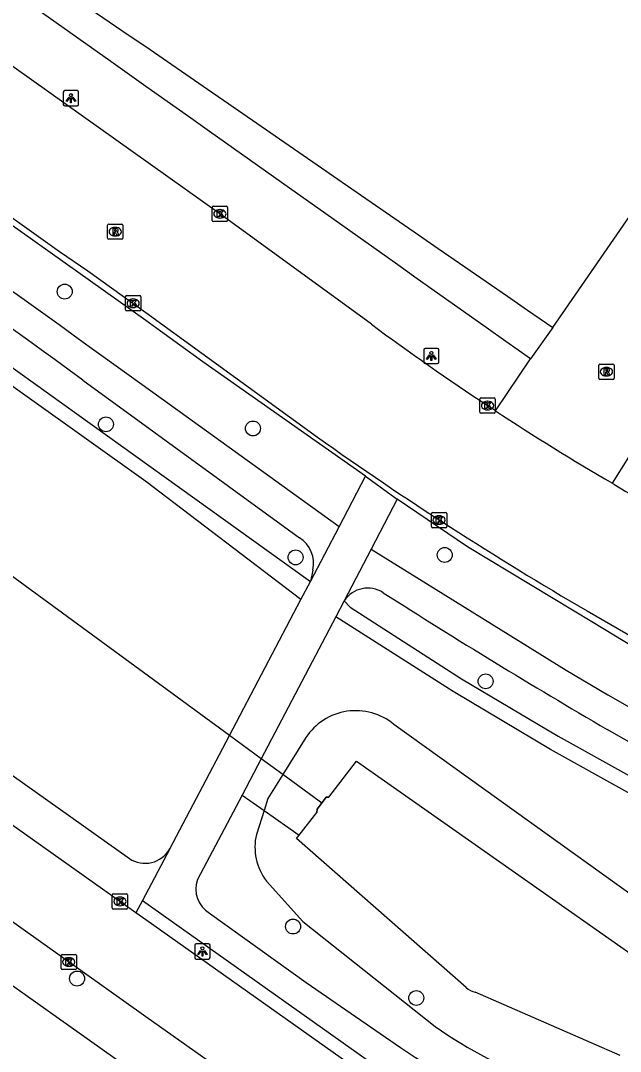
# Model space of a CAD drawing. Extents: x 162812 to 163818, y 381639 to 382470.
# Drawn here: x 162991.8 to 163031.1, y 382026.8 to 382094.3 of the extents above; entities that cross this region are included whole.
import ezdxf

# ---------------------------------------------------------------- set-up
doc = ezdxf.new("R2010")
doc.units = 0
for name, color, linetype in [('IMGEO_Boom', 7, 'Continuous'), ('IMGEO_Damwand', 7, 'Continuous'), ('IMGEO_Duiker', 7, 'Continuous'), ('IMGEO_Groenvoorziening', 7, 'Continuous'), ('IMGEO_Haag', 7, 'Continuous'), ('IMGEO_Kolk', 7, 'Continuous'), ('IMGEO_Lichtpunt', 7, 'Continuous'), ('IMGEO_Meer_plas_ven_vijver', 7, 'Continuous'), ('IMGEO_Oever', 7, 'Continuous'), ('IMGEO_Pand', 7, 'Continuous'), ('IMGEO_Rijbaan_lokaal_gesloten', 7, 'Continuous'), ('IMGEO_Rijbaan_lokaal_open', 7, 'Continuous'), ('IMGEO_Rioolput', 7, 'Continuous'), ('IMGEO_Voetpad_gesloten', 7, 'Continuous'), ('IMGEO_Voetpad_open', 7, 'Continuous')]:
    doc.layers.add(name, color=color, linetype=linetype)

msp = doc.modelspace()

# ---------------------------------------------------------------- linework, layer by layer
at = {"layer": 'IMGEO_Boom'}
for centre in [(162994.676, 382076.58), (162997.378, 382067.884), (163007.012, 382067.612), (163019.579, 382059.327), (163009.802, 382059.169), (163022.256, 382051.05), (163009.639, 382034.992), (162995.489, 382031.585), (163017.711, 382030.312)]:
    msp.add_circle(centre, 0.489, dxfattribs=at)
at = {"layer": 'IMGEO_Damwand'}
msp.add_lwpolyline([(163011.987, 382043.47), (163011.798, 382043.458), (163011.217, 382042.669), (163011.202, 382042.471)], dxfattribs=at)
at = {"layer": 'IMGEO_Duiker'}
for points in [[(163005.466, 382047.505), (162974.599, 382070.108), (162970.901, 382072.816), (162970.703, 382072.961)], [(163011.516, 382043.075), (163011.343, 382043.202), (163008.967, 382044.942), (163007.557, 382045.975), (163005.466, 382047.505)]]:
    msp.add_lwpolyline(points, dxfattribs=at)
at = {"layer": 'IMGEO_Groenvoorziening'}
for points in [[(163032.009, 382036.915), (163016.246, 382048.232)], [(163010.479, 382047.372), (163008.967, 382044.942), (163007.992, 382043.376), (163007.74, 382042.592)], [(163006.306, 382043.606), (163007.74, 382042.592)], [(163007.74, 382042.592), (163007.237, 382041.027)], [(163007.896, 382037.967), (163010.289, 382035.328), (163018.949, 382028.446)]]:
    msp.add_lwpolyline(points, dxfattribs=at)
for centre, radius, start, end in [((163013.75, 382045.206), 3.923, 50.4755, 146.48788), ((163010.802, 382040.194), 3.661, 166.84592, 217.46121), ((163036.076, 382052.746), 29.729, 234.82375, 250.22585)]:
    msp.add_arc(centre, radius, start, end, dxfattribs=at)
at = {"layer": 'IMGEO_Haag'}
for points in [[(163010.153, 382056.414), (163000, 382064.141), (162988.306, 382072.452), (162975.64, 382081.142), (162964.013, 382088.892), (162957.595, 382092.972), (162957.972, 382093.775)], [(162957.972, 382093.775), (162966.406, 382088.6), (162979.279, 382080.171), (163010.771, 382057.59)], [(163012.993, 382056.322), (163013.387, 382055.899), (163020.669, 382051.22), (163027.002, 382047.459), (163036.742, 382042.048), (163049.401, 382035.49)], [(163049.409, 382034.22), (163036.256, 382041.174), (163026.516, 382046.585), (163020.128, 382050.379), (163012.449, 382055.286)]]:
    msp.add_lwpolyline(points, dxfattribs=at)
at = {"layer": 'IMGEO_Kolk'}
for p, q in [((163004.345, 382081.243), (163004.345, 382082.095)), ((163004.42, 382082.169), (163005.272, 382082.169)), ((163005.346, 382082.095), (163005.346, 382081.243)), ((163004.833, 382081.949), (163004.858, 382081.949)), ((163005.272, 382081.169), (163004.42, 382081.169)), ((163004.856, 382081.389), (163004.831, 382081.389)), ((162998.66, 382075.388), (162998.66, 382076.24)), ((162998.735, 382076.314), (162999.587, 382076.314)), ((162999.148, 382076.094), (162999.173, 382076.094)), ((162999.661, 382076.24), (162999.661, 382075.388)), ((162999.171, 382075.534), (162999.146, 382075.534)), ((162999.587, 382075.314), (162998.735, 382075.314)), ((163021.881, 382068.686), (163021.881, 382069.538)), ((163021.956, 382069.612), (163022.808, 382069.612)), ((163022.369, 382069.392), (163022.394, 382069.392)), ((163022.882, 382069.538), (163022.882, 382068.686)), ((163022.808, 382068.612), (163021.956, 382068.612)), ((163022.392, 382068.832), (163022.367, 382068.832)), ((163018.703, 382061.188), (163018.703, 382062.04)), ((163018.778, 382062.114), (163019.63, 382062.114)), ((163019.191, 382061.894), (163019.216, 382061.894)), ((163019.704, 382062.04), (163019.704, 382061.188)), ((163019.214, 382061.334), (163019.189, 382061.334)), ((163019.63, 382061.114), (163018.778, 382061.114)), ((162997.795, 382036.209), (162997.795, 382037.061)), ((162997.87, 382037.135), (162998.722, 382037.135)), ((162998.283, 382036.915), (162998.308, 382036.915)), ((162998.796, 382037.061), (162998.796, 382036.209)), ((162998.306, 382036.355), (162998.281, 382036.355)), ((162998.722, 382036.135), (162997.87, 382036.135)), ((162994.438, 382032.244), (162994.438, 382033.096)), ((162994.513, 382033.17), (162995.365, 382033.17)), ((162994.926, 382032.95), (162994.951, 382032.95)), ((162995.439, 382033.096), (162995.439, 382032.244)), ((162995.365, 382032.17), (162994.513, 382032.17)), ((162994.949, 382032.39), (162994.924, 382032.39))]:
    msp.add_line(p, q, dxfattribs=at)
for points in [[(163004.345, 382081.243), (163004.345, 382082.095)], [(163004.42, 382082.169), (163005.272, 382082.169)], [(163005.346, 382082.095), (163005.346, 382081.243)], [(163004.666, 382081.869), (163004.789, 382081.869), (163004.789, 382081.718), (163004.919, 382081.869), (163005.083, 382081.869), (163004.937, 382081.718), (163005.09, 382081.469), (163004.938, 382081.469), (163004.853, 382081.633), (163004.789, 382081.566), (163004.789, 382081.469), (163004.666, 382081.469), (163004.666, 382081.869)], [(163005.272, 382081.169), (163004.42, 382081.169)], [(162998.66, 382075.388), (162998.66, 382076.24)], [(162998.735, 382076.314), (162999.587, 382076.314)], [(162998.981, 382076.014), (162999.104, 382076.014), (162999.104, 382075.863), (162999.234, 382076.014), (162999.398, 382076.014), (162999.252, 382075.863), (162999.405, 382075.614), (162999.253, 382075.614), (162999.168, 382075.778), (162999.104, 382075.711), (162999.104, 382075.614), (162998.981, 382075.614), (162998.981, 382076.014)], [(162999.661, 382076.24), (162999.661, 382075.388)], [(162999.587, 382075.314), (162998.735, 382075.314)], [(163021.881, 382068.686), (163021.881, 382069.538)], [(163021.956, 382069.612), (163022.808, 382069.612)], [(163022.202, 382069.312), (163022.325, 382069.312), (163022.325, 382069.161), (163022.455, 382069.312), (163022.619, 382069.312), (163022.473, 382069.161), (163022.626, 382068.912), (163022.474, 382068.912), (163022.389, 382069.076), (163022.325, 382069.009), (163022.325, 382068.912), (163022.202, 382068.912), (163022.202, 382069.312)], [(163022.882, 382069.538), (163022.882, 382068.686)], [(163022.808, 382068.612), (163021.956, 382068.612)], [(163018.703, 382061.188), (163018.703, 382062.04)], [(163018.778, 382062.114), (163019.63, 382062.114)], [(163019.704, 382062.04), (163019.704, 382061.188)], [(163019.024, 382061.814), (163019.147, 382061.814), (163019.147, 382061.663), (163019.277, 382061.814), (163019.441, 382061.814), (163019.295, 382061.663), (163019.448, 382061.414), (163019.296, 382061.414), (163019.211, 382061.578), (163019.147, 382061.511), (163019.147, 382061.414), (163019.024, 382061.414), (163019.024, 382061.814)], [(163019.63, 382061.114), (163018.778, 382061.114)], [(162997.795, 382036.209), (162997.795, 382037.061)], [(162997.87, 382037.135), (162998.722, 382037.135)], [(162998.796, 382037.061), (162998.796, 382036.209)], [(162998.116, 382036.835), (162998.239, 382036.835), (162998.239, 382036.684), (162998.369, 382036.835), (162998.533, 382036.835), (162998.387, 382036.684), (162998.54, 382036.435), (162998.388, 382036.435), (162998.303, 382036.599), (162998.239, 382036.532), (162998.239, 382036.435), (162998.116, 382036.435), (162998.116, 382036.835)], [(162998.722, 382036.135), (162997.87, 382036.135)], [(162994.438, 382032.244), (162994.438, 382033.096)], [(162994.513, 382033.17), (162995.365, 382033.17)], [(162994.759, 382032.87), (162994.882, 382032.87), (162994.882, 382032.719), (162995.012, 382032.87), (162995.176, 382032.87), (162995.03, 382032.719), (162995.183, 382032.47), (162995.031, 382032.47), (162994.946, 382032.634), (162994.882, 382032.567), (162994.882, 382032.47), (162994.759, 382032.47), (162994.759, 382032.87)], [(162995.439, 382033.096), (162995.439, 382032.244)], [(162995.365, 382032.17), (162994.513, 382032.17)]]:
    msp.add_lwpolyline(points, dxfattribs=at)
for centre, start, end in [((163004.422, 382082.093), 91.55205, 178.44795), ((163004.422, 382082.093), 91.55205, 178.44795), ((163005.27, 382082.093), 1.55205, 88.44795), ((163005.27, 382082.093), 1.55205, 88.44795), ((163004.422, 382081.245), 181.55205, 268.44795), ((163004.422, 382081.245), 181.55205, 268.44795), ((163005.27, 382081.245), 271.55205, 358.44795), ((163005.27, 382081.245), 271.55205, 358.44795), ((162998.737, 382076.238), 91.55205, 178.44795), ((162998.737, 382076.238), 91.55205, 178.44795), ((162999.585, 382076.238), 1.55205, 88.44795), ((162999.585, 382076.238), 1.55205, 88.44795), ((162998.737, 382075.39), 181.55205, 268.44795), ((162998.737, 382075.39), 181.55205, 268.44795), ((162999.585, 382075.39), 271.55205, 358.44795), ((162999.585, 382075.39), 271.55205, 358.44795), ((163021.958, 382069.536), 91.55205, 178.44795), ((163021.958, 382069.536), 91.55205, 178.44795), ((163022.806, 382069.536), 1.55205, 88.44795), ((163022.806, 382069.536), 1.55205, 88.44795), ((163021.958, 382068.688), 181.55205, 268.44795), ((163021.958, 382068.688), 181.55205, 268.44795), ((163022.806, 382068.688), 271.55205, 358.44795), ((163022.806, 382068.688), 271.55205, 358.44795), ((163018.78, 382062.038), 91.55205, 178.44795), ((163018.78, 382062.038), 91.55205, 178.44795), ((163019.628, 382062.038), 1.55205, 88.44795), ((163019.628, 382062.038), 1.55205, 88.44795), ((163018.78, 382061.19), 181.55205, 268.44795), ((163018.78, 382061.19), 181.55205, 268.44795), ((163019.628, 382061.19), 271.55205, 358.44795), ((163019.628, 382061.19), 271.55205, 358.44795), ((162997.872, 382037.059), 91.55205, 178.44795), ((162997.872, 382037.059), 91.55205, 178.44795), ((162998.72, 382037.059), 1.55205, 88.44795), ((162998.72, 382037.059), 1.55205, 88.44795), ((162997.872, 382036.211), 181.55205, 268.44795), ((162997.872, 382036.211), 181.55205, 268.44795), ((162998.72, 382036.211), 271.55205, 358.44795), ((162998.72, 382036.211), 271.55205, 358.44795), ((162994.515, 382033.094), 91.55205, 178.44795), ((162994.515, 382033.094), 91.55205, 178.44795), ((162995.363, 382033.094), 1.55205, 88.44795), ((162995.363, 382033.094), 1.55205, 88.44795), ((162994.515, 382032.246), 181.55205, 268.44795), ((162994.515, 382032.246), 181.55205, 268.44795), ((162995.363, 382032.246), 271.55205, 358.44795), ((162995.363, 382032.246), 271.55205, 358.44795)]:
    msp.add_arc(centre, 0.0765, start, end, dxfattribs=at)
for centre, major_axis, ratio, start_param, end_param in [((163004.832, 382081.669), (-0.387, 0.002), 0.722429, 4.712389, 7.853982), ((163004.857, 382081.669), (-0.39, 0.002), 0.717154, 1.570796, 4.712389), ((162999.147, 382075.814), (-0.387, 0.002), 0.722429, 4.712389, 7.853982), ((162999.172, 382075.814), (-0.39, 0.002), 0.717154, 1.570796, 4.712389), ((163022.368, 382069.112), (-0.387, 0.002), 0.722429, 4.712389, 7.853982), ((163022.393, 382069.112), (-0.39, 0.002), 0.717154, 1.570796, 4.712389), ((163019.19, 382061.614), (-0.387, 0.002), 0.722429, 4.712389, 7.853982), ((163019.215, 382061.614), (-0.39, 0.002), 0.717154, 1.570796, 4.712389), ((162998.282, 382036.635), (-0.387, 0.002), 0.722429, 4.712389, 7.853982), ((162998.307, 382036.635), (-0.39, 0.002), 0.717154, 1.570796, 4.712389), ((162994.925, 382032.67), (-0.387, 0.002), 0.722429, 4.712389, 7.853982), ((162994.95, 382032.67), (-0.39, 0.002), 0.717154, 1.570796, 4.712389)]:
    msp.add_ellipse(centre, major_axis=major_axis, ratio=ratio, start_param=start_param, end_param=end_param, dxfattribs=at)
at = {"layer": 'IMGEO_Lichtpunt'}
for p, q in [((162994.585, 382089.644), (162994.585, 382088.837)), ((162994.585, 382089.644), (162994.585, 382088.837)), ((162995.487, 382089.739), (162994.679, 382089.739)), ((162995.487, 382089.739), (162994.679, 382089.739)), ((162995.581, 382088.837), (162995.581, 382089.644)), ((162995.581, 382088.837), (162995.581, 382089.644)), ((162994.679, 382088.743), (162995.487, 382088.743)), ((162994.679, 382088.743), (162995.487, 382088.743)), ((163018.2, 382072.764), (163018.2, 382071.957)), ((163018.2, 382072.764), (163018.2, 382071.957)), ((163019.102, 382072.859), (163018.294, 382072.859)), ((163019.102, 382072.859), (163018.294, 382072.859)), ((163019.196, 382071.957), (163019.196, 382072.764)), ((163019.196, 382071.957), (163019.196, 382072.764)), ((163018.294, 382071.863), (163019.102, 382071.863)), ((163018.294, 382071.863), (163019.102, 382071.863)), ((163003.203, 382033.766), (163003.203, 382032.959)), ((163003.203, 382033.766), (163003.203, 382032.959)), ((163004.105, 382033.861), (163003.297, 382033.861)), ((163004.105, 382033.861), (163003.297, 382033.861)), ((163004.199, 382032.959), (163004.199, 382033.766)), ((163004.199, 382032.959), (163004.199, 382033.766)), ((163003.297, 382032.865), (163004.105, 382032.865)), ((163003.297, 382032.865), (163004.105, 382032.865))]:
    msp.add_line(p, q, dxfattribs=at)
for points in [[(162994.959, 382089.308), (162994.998, 382089.28), (162994.81, 382089.018), (162994.772, 382089.045), (162994.959, 382089.308)], [(162995.061, 382089.26), (162995.108, 382089.26), (162995.108, 382088.938), (162995.061, 382088.938), (162995.061, 382089.26)], [(162995.171, 382089.28), (162995.209, 382089.307), (162995.396, 382089.045), (162995.357, 382089.017), (162995.171, 382089.28)], [(163018.574, 382072.428), (163018.613, 382072.4), (163018.425, 382072.138), (163018.387, 382072.165), (163018.574, 382072.428)], [(163018.676, 382072.38), (163018.723, 382072.38), (163018.723, 382072.058), (163018.676, 382072.058), (163018.676, 382072.38)], [(163018.786, 382072.4), (163018.824, 382072.427), (163019.011, 382072.165), (163018.972, 382072.137), (163018.786, 382072.4)], [(163003.577, 382033.43), (163003.616, 382033.402), (163003.428, 382033.14), (163003.39, 382033.167), (163003.577, 382033.43)], [(163003.679, 382033.382), (163003.726, 382033.382), (163003.726, 382033.06), (163003.679, 382033.06), (163003.679, 382033.382)], [(163003.789, 382033.402), (163003.827, 382033.429), (163004.014, 382033.167), (163003.975, 382033.139), (163003.789, 382033.402)]]:
    msp.add_lwpolyline(points, dxfattribs=at)
for centre in [(162995.084, 382089.442), (163018.699, 382072.562), (163003.702, 382033.564)]:
    msp.add_circle(centre, 0.0994, dxfattribs=at)
for centre, start, end in [((162994.679, 382089.644), 90, 180), ((162994.679, 382089.644), 90, 180), ((162995.487, 382089.644), 0, 90), ((162995.487, 382089.644), 0, 90), ((162994.679, 382088.837), 180, 270), ((162994.679, 382088.837), 180, 270), ((162995.487, 382088.837), 270, 0), ((162995.487, 382088.837), 270, 360), ((163018.294, 382072.764), 90, 180), ((163018.294, 382072.764), 90, 180), ((163019.102, 382072.764), 0, 90), ((163019.102, 382072.764), 0, 90), ((163018.294, 382071.957), 180, 270), ((163018.294, 382071.957), 180, 270), ((163019.102, 382071.957), 270, 0), ((163019.102, 382071.957), 270, 360), ((163003.297, 382033.766), 90, 180), ((163003.297, 382033.766), 90, 180), ((163004.105, 382033.766), 0, 90), ((163004.105, 382033.766), 0, 90), ((163003.297, 382032.959), 180, 270), ((163003.297, 382032.959), 180, 270), ((163004.105, 382032.959), 270, 0), ((163004.105, 382032.959), 270, 360)]:
    msp.add_arc(centre, 0.0946, start, end, dxfattribs=at)
at = {"layer": 'IMGEO_Meer_plas_ven_vijver'}
for points in [[(163010.039, 382040.966), (163011.202, 382042.471), (163011.217, 382042.669), (163011.798, 382043.458), (163011.987, 382043.47), (163013.79, 382045.828), (163033.174, 382032.213)], [(163020.985, 382031.002), (163009.872, 382040.75), (163010.039, 382040.966)], [(163031.075, 382026.555), (163021.58, 382030.689)]]:
    msp.add_lwpolyline(points, dxfattribs=at)
msp.add_arc((163021.758, 382031.749), 1.075, 224.03102, 260.47572, dxfattribs=at)
at = {"layer": 'IMGEO_Oever'}
msp.add_lwpolyline([(163007.74, 382042.592), (163010.039, 382040.966)], dxfattribs=at)
at = {"layer": 'IMGEO_Pand'}
for points in [[(162992.421, 382097.804), (162998.894, 382093.347), (163000, 382092.62), (163004.022, 382089.843), (163005.42, 382088.878), (163011.222, 382084.874), (163012.58, 382083.936), (163017.853, 382080.297), (163019.145, 382079.406), (163023.691, 382076.267), (163024.996, 382075.367), (163026.665, 382074.215)], [(163026.665, 382074.215), (163041.132, 382095.175), (163042.017, 382096.457), (163051.707, 382093.075)]]:
    msp.add_lwpolyline(points, dxfattribs=at)
at = {"layer": 'IMGEO_Rijbaan_lokaal_gesloten'}
for points in [[(162962.144, 382100.432), (162963.466, 382099.749), (162967.331, 382097.547), (162971.846, 382094.694), (162978.168, 382090.53), (162980.505, 382088.959), (162983.831, 382086.727), (162988.435, 382083.403), (162994.327, 382079.209), (162996.195, 382077.928), (163000, 382075.218), (163011.231, 382067.05)], [(163014.769, 382074.441), (163004.846, 382081.669), (162989.071, 382092.875)], [(163022.9, 382068.77), (163022.641, 382068.941), (163022.382, 382069.112)], [(163030.648, 382063.968), (163030.604, 382063.994), (163030.56, 382064.019)], [(163028.918, 382055.659), (163034.955, 382052.168), (163050.014, 382044.011), (163063.5, 382037.077), (163108.02, 382014.523), (163116.873, 382009.768), (163125.34, 382004.935)]]:
    msp.add_lwpolyline(points, dxfattribs=at)
for centre, radius, start, end in [((163125.057, 382223.896), 185.742, 233.57507, 236.4419), ((163115.001, 382208.714), 167.532, 236.64983, 239.7329), ((163144.352, 382254.322), 229.765, 234.59318, 239.84113), ((163274.152, 382473.79), 476.706, 239.28246, 241.06694)]:
    msp.add_arc(centre, radius, start, end, dxfattribs=at)
at = {"layer": 'IMGEO_Rijbaan_lokaal_open'}
for points in [[(162999.338, 382035.896), (162980.876, 382048.976), (162972.946, 382054.612), (162964.986, 382060.117), (162957.956, 382065.153), (162955.06, 382067.225), (162953.532, 382068.186), (162947.68, 382072.11), (162941.476, 382076.103), (162935.644, 382079.686), (162923.06, 382087.554), (162918.151, 382090.703), (162915.515, 382092.326), (162915.051, 382092.68)], [(163026.665, 382074.215), (163025.201, 382072.163)], [(163022.9, 382068.77), (163025.201, 382072.163)], [(163030.56, 382064.019), (163032.699, 382067.446)], [(163087.644, 381967.002), (163041.126, 382000), (163000, 382029.075), (162986.475, 382038.685), (162978.206, 382044.6), (162971.264, 382049.436), (162965.988, 382053.161), (162963.554, 382054.88), (162962.384, 382055.718), (162958.651, 382058.394), (162951.212, 382063.853), (162951.044, 382063.961)], [(163017.878, 382022.758), (163000, 382035.427), (162999.338, 382035.896)]]:
    msp.add_lwpolyline(points, dxfattribs=at)
at = {"layer": 'IMGEO_Rioolput'}
for p, q in [((162997.487, 382080.076), (162997.487, 382080.928)), ((162997.562, 382081.002), (162998.414, 382081.002)), ((162997.975, 382080.782), (162998, 382080.782)), ((162998.488, 382080.928), (162998.488, 382080.076)), ((162997.998, 382080.222), (162997.973, 382080.222)), ((162998.414, 382080.002), (162997.562, 382080.002)), ((163029.671, 382070.903), (163029.671, 382071.755)), ((163029.746, 382071.829), (163030.598, 382071.829)), ((163030.159, 382071.609), (163030.184, 382071.609)), ((163030.672, 382071.755), (163030.672, 382070.903)), ((163030.598, 382070.829), (163029.746, 382070.829)), ((163030.182, 382071.049), (163030.157, 382071.049))]:
    msp.add_line(p, q, dxfattribs=at)
for points in [[(162997.487, 382080.076), (162997.487, 382080.928)], [(162997.562, 382081.002), (162998.414, 382081.002)], [(162998.488, 382080.928), (162998.488, 382080.076)], [(162998.076, 382080.7), (162997.824, 382080.702), (162997.824, 382080.302)], [(162997.824, 382080.302), (162997.948, 382080.302), (162997.948, 382080.464), (162997.959, 382080.464)], [(162998.002, 382080.621), (162997.948, 382080.621), (162997.948, 382080.54)], [(162997.948, 382080.54), (162998, 382080.54)], [(162998.006, 382080.435), (162998.077, 382080.302), (162998.217, 382080.302), (162998.152, 382080.428)], [(162998.414, 382080.002), (162997.562, 382080.002)], [(163029.671, 382070.903), (163029.671, 382071.755)], [(163029.746, 382071.829), (163030.598, 382071.829)], [(163030.26, 382071.527), (163030.008, 382071.529), (163030.008, 382071.129)], [(163030.008, 382071.129), (163030.132, 382071.129), (163030.132, 382071.291), (163030.143, 382071.291)], [(163030.186, 382071.448), (163030.132, 382071.448), (163030.132, 382071.367)], [(163030.132, 382071.367), (163030.184, 382071.367)], [(163030.672, 382071.755), (163030.672, 382070.903)], [(163030.598, 382070.829), (163029.746, 382070.829)], [(163030.19, 382071.262), (163030.261, 382071.129), (163030.401, 382071.129), (163030.336, 382071.255)]]:
    msp.add_lwpolyline(points, dxfattribs=at)
for centre, radius, start, end in [((162997.564, 382080.926), 0.0765, 91.55205, 178.44795), ((162997.564, 382080.926), 0.0765, 91.55205, 178.44795), ((162998.412, 382080.926), 0.0765, 1.55205, 88.44795), ((162998.412, 382080.926), 0.0765, 1.55205, 88.44795), ((162997.564, 382080.078), 0.0765, 181.55205, 268.44795), ((162997.564, 382080.078), 0.0765, 181.55205, 268.44795), ((162997.958, 382080.411), 0.0533, 26.02933, 88.69889), ((162997.984, 382080.729), 0.19, 274.7715, 282.96867), ((162998.008, 382080.525), 0.0964, 77.00612, 93.18647), ((162998.022, 382080.582), 0.0378, 276.66336, 79.67722), ((162998.075, 382080.59), 0.109, 350.36119, 89.41601), ((162998.073, 382080.59), 0.112, 277.58423, 350.98172), ((162998.057, 382080.375), 0.108, 29.51342, 73.79051), ((162998.412, 382080.078), 0.0765, 271.55205, 358.44795), ((162998.412, 382080.078), 0.0765, 271.55205, 358.44795), ((163029.748, 382071.753), 0.0765, 91.55205, 178.44795), ((163029.748, 382071.753), 0.0765, 91.55205, 178.44795), ((163030.142, 382071.238), 0.0533, 26.02933, 88.69889), ((163030.168, 382071.556), 0.19, 274.7715, 282.96867), ((163030.192, 382071.352), 0.0964, 77.00612, 93.18647), ((163030.206, 382071.409), 0.0378, 276.66336, 79.67722), ((163030.259, 382071.417), 0.109, 350.36119, 89.41601), ((163030.257, 382071.417), 0.112, 277.58423, 350.98172), ((163030.241, 382071.202), 0.108, 29.51342, 73.79051), ((163030.596, 382071.753), 0.0765, 1.55205, 88.44795), ((163030.596, 382071.753), 0.0765, 1.55205, 88.44795), ((163029.748, 382070.905), 0.0765, 181.55205, 268.44795), ((163029.748, 382070.905), 0.0765, 181.55205, 268.44795), ((163030.596, 382070.905), 0.0765, 271.55205, 358.44795), ((163030.596, 382070.905), 0.0765, 271.55205, 358.44795)]:
    msp.add_arc(centre, radius, start, end, dxfattribs=at)
for centre, major_axis, ratio, start_param, end_param in [((162997.974, 382080.502), (-0.387, 0.002), 0.722429, 4.712389, 7.853982), ((162997.999, 382080.502), (-0.39, 0.002), 0.717154, 1.570796, 4.712389), ((163030.158, 382071.329), (-0.387, 0.002), 0.722429, 4.712389, 7.853982), ((163030.183, 382071.329), (-0.39, 0.002), 0.717154, 1.570796, 4.712389)]:
    msp.add_ellipse(centre, major_axis=major_axis, ratio=ratio, start_param=start_param, end_param=end_param, dxfattribs=at)
at = {"layer": 'IMGEO_Voetpad_gesloten'}
for points in [[(163012.658, 382061.177), (163014.396, 382064.481)], [(163014.396, 382064.481), (163016.465, 382062.979)], [(163016.465, 382062.979), (163014.754, 382059.7)], [(163010.771, 382057.59), (163012.658, 382061.177)], [(163014.754, 382059.7), (163012.993, 382056.322)], [(163010.153, 382056.414), (163010.771, 382057.59)], [(163001.555, 382040.071), (163005.466, 382047.505), (163010.153, 382056.414)], [(163012.993, 382056.322), (163012.449, 382055.286)], [(163012.449, 382055.286), (163007.557, 382045.975), (163006.306, 382043.606)], [(163006.306, 382043.606), (163003.377, 382038.062)], [(163001.555, 382040.071), (162999.764, 382036.698)], [(162999.764, 382036.698), (163018.398, 382023.492), (163018.116, 382023.094)], [(163004.17, 382035.865), (163010.504, 382031.32), (163016.682, 382027.061)]]:
    msp.add_lwpolyline(points, dxfattribs=at)
for centre, radius, start, end in [((163005.089, 382037.438), 1.822, 159.97857, 239.7152), ((163030.965, 382047.624), 25.037, 235.21666, 249.38809)]:
    msp.add_arc(centre, radius, start, end, dxfattribs=at)
at = {"layer": 'IMGEO_Voetpad_open'}
for points in [[(163025.201, 382072.163), (163023.578, 382073.313), (163022.284, 382074.229), (163017.775, 382077.423), (163016.495, 382078.33), (163011.267, 382082.033), (163009.92, 382082.987), (163004.166, 382087.062), (163002.78, 382088.044), (163000, 382090.013), (162997.701, 382091.644), (162996.439, 382092.539), (162990.911, 382096.461), (162989.457, 382097.493), (162984.246, 382101.185), (162983.029, 382102.014), (162980.734, 382103.485)], [(163014.396, 382064.481), (163003.733, 382071.977), (163000.959, 382073.995), (163000, 382074.679), (162983.8, 382086.177), (162971.736, 382094.304), (162961.188, 382100.561), (162961.071, 382100.624)], [(162917.77, 382093.992), (162952.869, 382071.831), (162963.101, 382064.851), (162998.912, 382039.447)], [(163012.658, 382061.177), (163001.695, 382069.07), (162998.902, 382071.082), (162997.05, 382072.416)], [(162995.864, 382070.771), (163010.057, 382060.459)], [(163046.569, 382045.324), (163031.983, 382053.266), (163029.316, 382054.876), (163021.065, 382059.867), (163016.465, 382062.979)], [(163014.754, 382059.7), (163027.532, 382051.791), (163030.253, 382050.172), (163039.317, 382044.993), (163044.701, 382042.138)], [(163010.938, 382058.34), (163010.771, 382057.59)], [(163049.401, 382035.49), (163049.388, 382037.569), (163044.14, 382040.222), (163038.175, 382043.387), (163030.225, 382047.896)], [(163008.484, 382018.885), (163000, 382024.908), (162969.337, 382046.646)], [(162999.764, 382036.698), (162999.338, 382035.896)]]:
    msp.add_lwpolyline(points, dxfattribs=at)
for centre, radius, start, end in [((162558.239, 381465.657), 748.806, 54.125383, 56.885388), ((162663.829, 381619.073), 560.606, 53.68108, 57.35653), ((163008.983, 382058.77), 2.002, 347.59893, 57.55246), ((163014.539, 382055.309), 1.848, 56.88238, 146.7616), ((163249.982, 382424.305), 435.863, 237.46195, 239.72251), ((162999.941, 382040.996), 1.86, 236.39753, 330.17049)]:
    msp.add_arc(centre, radius, start, end, dxfattribs=at)

doc.saveas('drawing.dxf')
